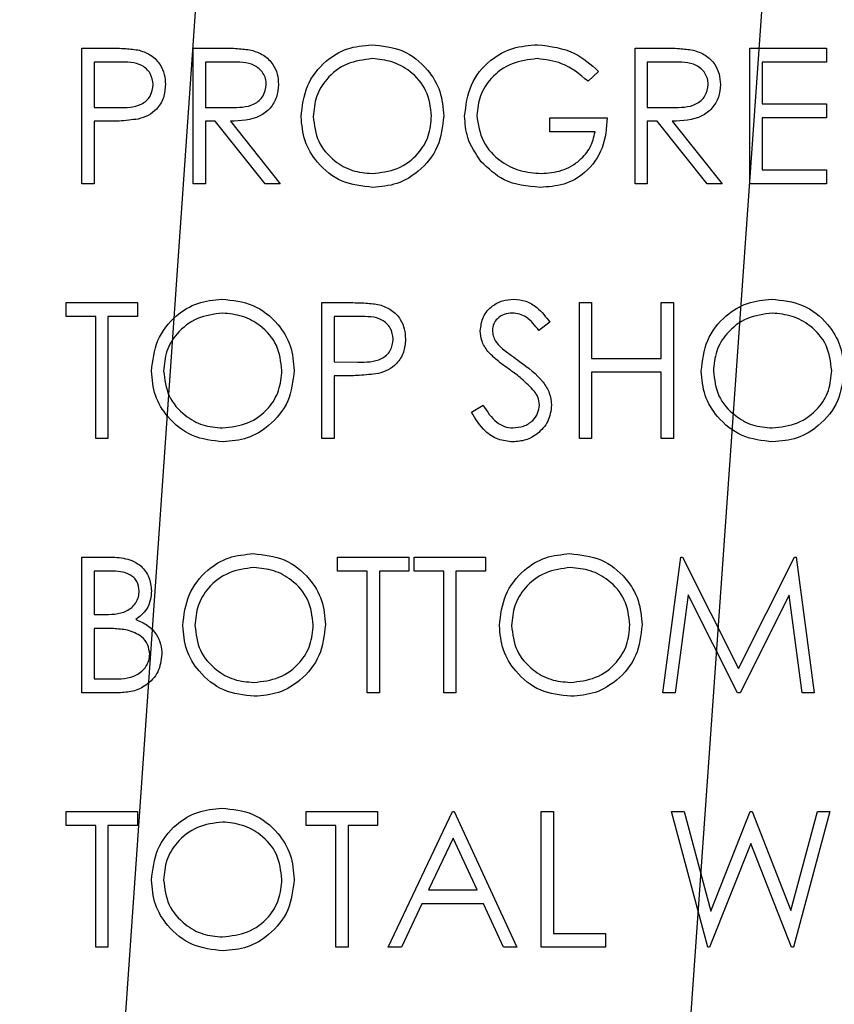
# Model space of a CAD drawing. Header units: inches. Extents: x 1802 to 2468, y -253 to -72.
# Tile 418 of 570: x 2184.893 to 2185.614, y -97.546 to -96.676. Entities that reach past the tile are written whole.
import ezdxf

# ---------------------------------------------------------------- set-up
doc = ezdxf.new("R2010")
doc.units = ezdxf.units.IN
doc.header["$LTSCALE"] = 0.5
doc.header["$MEASUREMENT"] = 0
doc.layers.add('DST-M-S', color=53, linetype='Continuous')
doc.layers.add('SID-M-S', color=105, linetype='Continuous')

msp = doc.modelspace()

# ---------------------------------------------------------------- linework, layer by layer
at = {"layer": 'DST-M-S', "linetype": 'Continuous', "lineweight": 25}
for p, q in [((2184.9484, -96.70082), (2184.97194, -96.70082)), ((2184.9484, -96.82082), (2184.9484, -96.70082)), ((2185.04687, -96.70082), (2185.07088, -96.70082)), ((2185.04687, -96.82082), (2185.04687, -96.70082)), ((2185.43763, -96.70082), (2185.46165, -96.70082)), ((2185.43763, -96.82082), (2185.43763, -96.70082)), ((2185.53917, -96.70082), (2185.60687, -96.70082)), ((2185.53917, -96.82082), (2185.53917, -96.70082)), ((2185.60687, -96.70082), (2185.60687, -96.71313)), ((2184.95917, -96.71313), (2184.95917, -96.75313)), ((2184.98112, -96.71313), (2184.95917, -96.71313)), ((2185.05763, -96.71313), (2185.05763, -96.75313)), ((2185.08013, -96.71313), (2185.05763, -96.71313)), ((2185.4709, -96.71313), (2185.4484, -96.71313)), ((2185.4484, -96.71313), (2185.4484, -96.75313)), ((2185.54994, -96.71313), (2185.54994, -96.75006)), ((2185.60687, -96.71313), (2185.54994, -96.71313)), ((2185.40533, -96.72131), (2185.3961, -96.73006)), ((2184.95917, -96.75313), (2184.98018, -96.7534)), ((2185.05763, -96.75313), (2185.07961, -96.7533)), ((2185.4484, -96.75313), (2185.47037, -96.7533)), ((2185.54994, -96.75006), (2185.60687, -96.75006)), ((2185.60687, -96.75006), (2185.60687, -96.76236)), ((2184.95917, -96.76544), (2184.95917, -96.82082)), ((2184.96775, -96.76544), (2184.95917, -96.76544)), ((2185.05763, -96.76544), (2185.05763, -96.82082)), ((2185.06638, -96.76544), (2185.05763, -96.76544)), ((2185.11047, -96.82082), (2185.06638, -96.76544)), ((2185.0797, -96.76544), (2185.12379, -96.82082)), ((2185.36225, -96.76236), (2185.41302, -96.76236)), ((2185.36225, -96.77467), (2185.36225, -96.76236)), ((2185.4484, -96.76544), (2185.4484, -96.82082)), ((2185.45715, -96.76544), (2185.4484, -96.76544)), ((2185.50124, -96.82082), (2185.45715, -96.76544)), ((2185.47047, -96.76544), (2185.51456, -96.82082)), ((2185.54994, -96.76236), (2185.54994, -96.80852)), ((2185.60687, -96.76236), (2185.54994, -96.76236)), ((2185.40225, -96.77467), (2185.36225, -96.77467)), ((2185.54994, -96.80852), (2185.60687, -96.80852)), ((2185.60687, -96.80852), (2185.60687, -96.82082)), ((2184.95917, -96.82082), (2184.9484, -96.82082)), ((2185.05763, -96.82082), (2185.04687, -96.82082)), ((2185.12379, -96.82082), (2185.11047, -96.82082)), ((2185.4484, -96.82082), (2185.43763, -96.82082)), ((2185.51456, -96.82082), (2185.50124, -96.82082)), ((2185.60687, -96.82082), (2185.53917, -96.82082)), ((2184.93456, -96.92582), (2184.99763, -96.92582)), ((2184.93456, -96.93813), (2184.93456, -96.92582)), ((2184.99763, -96.92582), (2184.99763, -96.93813)), ((2185.16071, -96.92582), (2185.18425, -96.92582)), ((2185.16071, -97.04582), (2185.16071, -96.92582)), ((2185.3884, -96.92582), (2185.39917, -96.92582)), ((2185.3884, -97.04582), (2185.3884, -96.92582)), ((2185.39917, -96.92582), (2185.39917, -96.97506)), ((2185.46071, -96.92582), (2185.47148, -96.92582)), ((2185.46071, -96.97506), (2185.46071, -96.92582)), ((2185.47148, -96.92582), (2185.47148, -97.04582)), ((2184.96071, -96.93813), (2184.93456, -96.93813)), ((2184.96071, -97.04582), (2184.96071, -96.93813)), ((2184.97148, -96.93813), (2184.97148, -97.04582)), ((2184.99763, -96.93813), (2184.97148, -96.93813)), ((2185.19343, -96.93813), (2185.17148, -96.93813)), ((2185.17148, -96.93813), (2185.17148, -96.97813)), ((2185.36225, -96.94306), (2185.35251, -96.95044)), ((2185.17148, -96.97813), (2185.19249, -96.9784)), ((2185.39917, -96.97506), (2185.46071, -96.97506)), ((2185.17148, -96.99044), (2185.17148, -97.04582)), ((2185.18006, -96.99044), (2185.17148, -96.99044)), ((2185.39917, -96.98736), (2185.39917, -97.04582)), ((2185.46071, -96.98736), (2185.39917, -96.98736)), ((2185.46071, -97.04582), (2185.46071, -96.98736)), ((2185.29302, -97.02268), (2185.30316, -97.01659)), ((2184.97148, -97.04582), (2184.96071, -97.04582)), ((2185.17148, -97.04582), (2185.16071, -97.04582)), ((2185.39917, -97.04582), (2185.3884, -97.04582)), ((2185.47148, -97.04582), (2185.46071, -97.04582)), ((2184.9484, -97.15082), (2184.97182, -97.15082)), ((2184.9484, -97.27082), (2184.9484, -97.15082)), ((2185.17456, -97.15082), (2185.23763, -97.15082)), ((2185.17456, -97.16313), (2185.17456, -97.15082)), ((2185.23763, -97.15082), (2185.23763, -97.16313)), ((2185.24225, -97.15082), (2185.30533, -97.15082)), ((2185.24225, -97.16313), (2185.24225, -97.15082)), ((2185.30533, -97.15082), (2185.30533, -97.16313)), ((2185.46225, -97.27082), (2185.47809, -97.15082)), ((2185.47809, -97.15082), (2185.47963, -97.15082)), ((2185.47963, -97.15082), (2185.52917, -97.24929)), ((2185.52917, -97.24929), (2185.5786, -97.15082)), ((2185.5786, -97.15082), (2185.58016, -97.15082)), ((2185.58016, -97.15082), (2185.5961, -97.27082)), ((2184.95917, -97.16313), (2184.95917, -97.20159)), ((2184.97379, -97.16313), (2184.95917, -97.16313)), ((2185.20071, -97.16313), (2185.17456, -97.16313)), ((2185.20071, -97.27082), (2185.20071, -97.16313)), ((2185.21148, -97.16313), (2185.21148, -97.27082)), ((2185.23763, -97.16313), (2185.21148, -97.16313)), ((2185.2684, -97.16313), (2185.24225, -97.16313)), ((2185.2684, -97.27082), (2185.2684, -97.16313)), ((2185.27917, -97.16313), (2185.27917, -97.27082)), ((2185.30533, -97.16313), (2185.27917, -97.16313)), ((2185.48456, -97.18429), (2185.47309, -97.27082)), ((2185.52804, -97.27082), (2185.48456, -97.18429)), ((2185.57379, -97.18448), (2185.53047, -97.27082)), ((2185.58528, -97.27082), (2185.57379, -97.18448)), ((2184.95917, -97.20159), (2184.96641, -97.20159)), ((2184.96631, -97.2139), (2184.95917, -97.2139)), ((2184.95917, -97.2139), (2184.95917, -97.25852)), ((2184.95917, -97.25852), (2184.97451, -97.25852)), ((2184.98086, -97.27082), (2184.9484, -97.27082)), ((2185.21148, -97.27082), (2185.20071, -97.27082)), ((2185.27917, -97.27082), (2185.2684, -97.27082)), ((2185.47309, -97.27082), (2185.46225, -97.27082)), ((2185.53047, -97.27082), (2185.52804, -97.27082)), ((2185.5961, -97.27082), (2185.58528, -97.27082)), ((2184.93456, -97.37582), (2184.99763, -97.37582)), ((2184.93456, -97.38813), (2184.93456, -97.37582)), ((2184.99763, -97.37582), (2184.99763, -97.38813)), ((2185.14687, -97.37582), (2185.20994, -97.37582)), ((2185.14687, -97.38813), (2185.14687, -97.37582)), ((2185.20994, -97.37582), (2185.20994, -97.38813)), ((2185.21917, -97.49582), (2185.2761, -97.37582)), ((2185.2761, -97.37582), (2185.27763, -97.37582)), ((2185.27763, -97.37582), (2185.33302, -97.49582)), ((2185.35456, -97.37582), (2185.36533, -97.37582)), ((2185.35456, -97.49582), (2185.35456, -97.37582)), ((2185.36533, -97.37582), (2185.36533, -97.48352)), ((2185.46994, -97.37582), (2185.48107, -97.37582)), ((2185.50187, -97.49582), (2185.46994, -97.37582)), ((2185.48107, -97.37582), (2185.50456, -97.46383)), ((2185.50456, -97.46383), (2185.53949, -97.37582)), ((2185.53949, -97.37582), (2185.54105, -97.37582)), ((2185.54105, -97.37582), (2185.57533, -97.46323)), ((2185.57533, -97.46323), (2185.59893, -97.37582)), ((2185.60994, -97.37582), (2185.57759, -97.49582)), ((2185.59893, -97.37582), (2185.60994, -97.37582)), ((2184.96071, -97.38813), (2184.93456, -97.38813)), ((2184.96071, -97.49582), (2184.96071, -97.38813)), ((2184.97148, -97.38813), (2184.97148, -97.49582)), ((2184.99763, -97.38813), (2184.97148, -97.38813)), ((2185.17302, -97.38813), (2185.14687, -97.38813)), ((2185.17302, -97.49582), (2185.17302, -97.38813)), ((2185.18379, -97.38813), (2185.18379, -97.49582)), ((2185.20994, -97.38813), (2185.18379, -97.38813)), ((2185.27675, -97.39921), (2185.25501, -97.44506)), ((2185.2979, -97.44506), (2185.27675, -97.39921)), ((2185.53994, -97.40405), (2185.5034, -97.49582)), ((2185.57605, -97.49582), (2185.53994, -97.40405)), ((2185.25501, -97.44506), (2185.2979, -97.44506)), ((2185.24917, -97.45736), (2185.23093, -97.49582)), ((2185.30357, -97.45736), (2185.24917, -97.45736)), ((2185.32131, -97.49582), (2185.30357, -97.45736)), ((2185.36533, -97.48352), (2185.41148, -97.48352)), ((2185.41148, -97.48352), (2185.41148, -97.49582)), ((2184.97148, -97.49582), (2184.96071, -97.49582)), ((2185.18379, -97.49582), (2185.17302, -97.49582)), ((2185.23093, -97.49582), (2185.21917, -97.49582)), ((2185.33302, -97.49582), (2185.32131, -97.49582)), ((2185.41148, -97.49582), (2185.35456, -97.49582)), ((2185.5034, -97.49582), (2185.50187, -97.49582)), ((2185.57759, -97.49582), (2185.57605, -97.49582))]:
    msp.add_line(p, q, dxfattribs=at)
for points, knots in [([(2184.97194, -96.70082), (2184.97707, -96.70081), (2184.98622, -96.70078), (2184.99528, -96.70206), (2184.99927, -96.70263)], [0, 0, 0, 0, 0.560314, 1, 1, 1, 1]), ([(2184.99927, -96.70263), (2185.00292, -96.70394), (2185.01021, -96.70657), (2185.01774, -96.71469), (2185.02172, -96.72391), (2185.02207, -96.72998), (2185.02225, -96.73301)], [0, 0, 0, 0, 0.279705, 0.559381, 0.779509, 1, 1, 1, 1]), ([(2185.07088, -96.70082), (2185.07598, -96.70081), (2185.08508, -96.70078), (2185.0941, -96.70195), (2185.09807, -96.70246)], [0, 0, 0, 0, 0.56024, 1, 1, 1, 1]), ([(2185.09807, -96.70246), (2185.10183, -96.70371), (2185.10936, -96.70621), (2185.11728, -96.71429), (2185.12165, -96.7236), (2185.12205, -96.72981), (2185.12225, -96.73292)], [0, 0, 0, 0, 0.279797, 0.5595, 0.779626, 1, 1, 1, 1]), ([(2185.14225, -96.76135), (2185.14336, -96.75209), (2185.14557, -96.73358), (2185.162, -96.71249), (2185.18273, -96.69992), (2185.19728, -96.69847), (2185.20456, -96.69775)], [0, 0, 0, 0, 0.279731, 0.559327, 0.77968, 1, 1, 1, 1]), ([(2185.20456, -96.69775), (2185.21396, -96.69873), (2185.23276, -96.70071), (2185.25379, -96.71774), (2185.26655, -96.73864), (2185.26779, -96.7534), (2185.2684, -96.76078)], [0, 0, 0, 0, 0.279767, 0.559358, 0.779571, 1, 1, 1, 1]), ([(2185.28687, -96.76078), (2185.28805, -96.75137), (2185.29041, -96.73256), (2185.30768, -96.71147), (2185.3292, -96.69953), (2185.344, -96.69834), (2185.35141, -96.69775)], [0, 0, 0, 0, 0.27959, 0.559072, 0.779411, 1, 1, 1, 1]), ([(2185.35141, -96.69775), (2185.36283, -96.69917), (2185.38328, -96.70172), (2185.39857, -96.71531), (2185.40533, -96.72131)], [0, 0, 0, 0, 0.558579, 1, 1, 1, 1]), ([(2185.46165, -96.70082), (2185.46675, -96.70081), (2185.47585, -96.70078), (2185.48487, -96.70195), (2185.48884, -96.70246)], [0, 0, 0, 0, 0.5602397, 1, 1, 1, 1]), ([(2185.48884, -96.70246), (2185.4926, -96.70371), (2185.50013, -96.70621), (2185.50805, -96.71429), (2185.51242, -96.7236), (2185.51282, -96.72981), (2185.51302, -96.73292)], [0, 0, 0, 0, 0.279797, 0.5595, 0.779626, 1, 1, 1, 1]), ([(2185.01148, -96.73306), (2185.01094, -96.72962), (2185.01012, -96.72443), (2185.0057, -96.71903), (2184.99722, -96.71295), (2184.98827, -96.71305), (2184.98112, -96.71313)], [0, 0, 0, 0, 0.248969, 0.374729, 0.500383, 1, 1, 1, 1]), ([(2185.11148, -96.73289), (2185.11135, -96.73113), (2185.11109, -96.72762), (2185.1087, -96.72283), (2185.10533, -96.71877), (2185.09643, -96.7129), (2185.08737, -96.71303), (2185.08013, -96.71313)], [0, 0, 0, 0, 0.125307, 0.250617, 0.375954, 0.501281, 1, 1, 1, 1]), ([(2185.20509, -96.71006), (2185.19751, -96.71104), (2185.18236, -96.71301), (2185.16503, -96.72637), (2185.15465, -96.74338), (2185.15356, -96.75533), (2185.15302, -96.76131)], [0, 0, 0, 0, 0.279627, 0.55935, 0.77963, 1, 1, 1, 1]), ([(2185.25763, -96.76075), (2185.25671, -96.75313), (2185.25487, -96.7379), (2185.24027, -96.72138), (2185.22297, -96.71182), (2185.21105, -96.71064), (2185.20509, -96.71006)], [0, 0, 0, 0, 0.279468, 0.55887, 0.779516, 1, 1, 1, 1]), ([(2185.35105, -96.71006), (2185.34346, -96.71098), (2185.32828, -96.71283), (2185.31055, -96.72564), (2185.29966, -96.74238), (2185.29831, -96.75433), (2185.29763, -96.7603)], [0, 0, 0, 0, 0.279847, 0.559555, 0.779847, 1, 1, 1, 1]), ([(2185.3961, -96.73006), (2185.38868, -96.72395), (2185.37542, -96.71305), (2185.3585, -96.71097), (2185.35105, -96.71006)], [0, 0, 0, 0, 0.55984, 1, 1, 1, 1]), ([(2185.50225, -96.73289), (2185.50212, -96.73113), (2185.50186, -96.72762), (2185.49947, -96.72283), (2185.4961, -96.71877), (2185.4872, -96.7129), (2185.47814, -96.71303), (2185.4709, -96.71313)], [0, 0, 0, 0, 0.125307, 0.250617, 0.375954, 0.501281, 1, 1, 1, 1]), ([(2184.98018, -96.7534), (2184.98749, -96.75342), (2184.99664, -96.75345), (2185.0055, -96.74745), (2185.01012, -96.74194), (2185.01094, -96.7366), (2185.01148, -96.73306)], [0, 0, 0, 0, 0.499721, 0.62535, 0.751083, 1, 1, 1, 1]), ([(2185.02225, -96.73301), (2185.02196, -96.73697), (2185.0214, -96.74487), (2185.01538, -96.7545), (2185.00721, -96.76071), (2185.00128, -96.76255), (2184.99831, -96.76347)], [0, 0, 0, 0, 0.280099, 0.559324, 0.779458, 1, 1, 1, 1]), ([(2185.07961, -96.7533), (2185.08698, -96.75328), (2185.0962, -96.75325), (2185.1053, -96.74739), (2185.11006, -96.74188), (2185.11092, -96.73648), (2185.11148, -96.73289)], [0, 0, 0, 0, 0.499827, 0.625498, 0.751208, 1, 1, 1, 1]), ([(2185.12225, -96.73292), (2185.12194, -96.73671), (2185.12131, -96.7443), (2185.11537, -96.75438), (2185.10185, -96.76446), (2185.08883, -96.76504), (2185.0797, -96.76544)], [0, 0, 0, 0, 0.18712, 0.373979, 0.560911, 1, 1, 1, 1]), ([(2185.47037, -96.7533), (2185.47775, -96.75328), (2185.48697, -96.75325), (2185.49607, -96.74739), (2185.50083, -96.74188), (2185.50168, -96.73648), (2185.50225, -96.73289)], [0, 0, 0, 0, 0.499827, 0.625498, 0.751208, 1, 1, 1, 1]), ([(2185.51302, -96.73292), (2185.5127, -96.73671), (2185.51208, -96.7443), (2185.50614, -96.75438), (2185.49262, -96.76446), (2185.4796, -96.76504), (2185.47047, -96.76544)], [0, 0, 0, 0, 0.18712, 0.373979, 0.560911, 1, 1, 1, 1]), ([(2184.99831, -96.76347), (2184.99263, -96.76418), (2184.98248, -96.76546), (2184.97226, -96.76545), (2184.96775, -96.76544)], [0, 0, 0, 0, 0.559694, 1, 1, 1, 1]), ([(2185.20552, -96.8239), (2185.19622, -96.82287), (2185.17762, -96.82081), (2185.15694, -96.80385), (2185.14419, -96.78325), (2185.1429, -96.76865), (2185.14225, -96.76135)], [0, 0, 0, 0, 0.279663, 0.559354, 0.779636, 1, 1, 1, 1]), ([(2185.15302, -96.76131), (2185.15394, -96.76887), (2185.15577, -96.784), (2185.17028, -96.80031), (2185.18728, -96.81013), (2185.19915, -96.81111), (2185.20509, -96.81159)], [0, 0, 0, 0, 0.279416, 0.559077, 0.779478, 1, 1, 1, 1]), ([(2185.20509, -96.81159), (2185.21271, -96.81073), (2185.22794, -96.80899), (2185.2456, -96.79585), (2185.25598, -96.77874), (2185.25708, -96.76675), (2185.25763, -96.76075)], [0, 0, 0, 0, 0.27983, 0.559389, 0.779654, 1, 1, 1, 1]), ([(2185.2684, -96.76078), (2185.26735, -96.77009), (2185.26524, -96.78871), (2185.24815, -96.80936), (2185.22746, -96.82203), (2185.21283, -96.82328), (2185.20552, -96.8239)], [0, 0, 0, 0, 0.2796304, 0.5593429, 0.7795972, 1, 1, 1, 1]), ([(2185.30158, -96.80121), (2185.29684, -96.79435), (2185.28837, -96.78208), (2185.28733, -96.76729), (2185.28687, -96.76078)], [0, 0, 0, 0, 0.559317, 1, 1, 1, 1]), ([(2185.29763, -96.7603), (2185.29886, -96.76823), (2185.30132, -96.78411), (2185.31724, -96.80088), (2185.33574, -96.81011), (2185.34825, -96.8111), (2185.35451, -96.81159)], [0, 0, 0, 0, 0.279061, 0.558584, 0.779236, 1, 1, 1, 1]), ([(2185.41302, -96.76236), (2185.41228, -96.77142), (2185.41081, -96.7895), (2185.39562, -96.8109), (2185.37488, -96.82245), (2185.36068, -96.82342), (2185.35357, -96.8239)], [0, 0, 0, 0, 0.280351, 0.559367, 0.779371, 1, 1, 1, 1]), ([(2185.35451, -96.81159), (2185.3607, -96.81112), (2185.37307, -96.81017), (2185.38828, -96.80125), (2185.39881, -96.78891), (2185.4011, -96.77942), (2185.40225, -96.77467)], [0, 0, 0, 0, 0.280254, 0.559912, 0.779941, 1, 1, 1, 1]), ([(2185.35357, -96.8239), (2185.34236, -96.82288), (2185.32234, -96.82105), (2185.30792, -96.80728), (2185.30158, -96.80121)], [0, 0, 0, 0, 0.559617, 1, 1, 1, 1]), ([(2185.00994, -96.98635), (2185.01105, -96.97709), (2185.01327, -96.95858), (2185.02969, -96.93749), (2185.05042, -96.92492), (2185.06497, -96.92347), (2185.07225, -96.92275)], [0, 0, 0, 0, 0.279731, 0.559327, 0.77968, 1, 1, 1, 1]), ([(2185.07225, -96.92275), (2185.08165, -96.92373), (2185.10045, -96.92571), (2185.12148, -96.94274), (2185.13424, -96.96364), (2185.13548, -96.9784), (2185.1361, -96.98578)], [0, 0, 0, 0, 0.279767, 0.559358, 0.779571, 1, 1, 1, 1]), ([(2185.18425, -96.92582), (2185.18938, -96.92581), (2185.19853, -96.92578), (2185.20759, -96.92706), (2185.21158, -96.92763)], [0, 0, 0, 0, 0.560314, 1, 1, 1, 1]), ([(2185.21158, -96.92763), (2185.21522, -96.92894), (2185.22251, -96.93157), (2185.23005, -96.93969), (2185.23403, -96.94891), (2185.23438, -96.95498), (2185.23456, -96.95801)], [0, 0, 0, 0, 0.279705, 0.559381, 0.779509, 1, 1, 1, 1]), ([(2185.30071, -96.95075), (2185.30123, -96.94649), (2185.30227, -96.93798), (2185.31047, -96.92872), (2185.32027, -96.9236), (2185.32694, -96.92303), (2185.33028, -96.92275)], [0, 0, 0, 0, 0.279553, 0.558798, 0.779378, 1, 1, 1, 1]), ([(2185.33028, -96.92275), (2185.33397, -96.92311), (2185.34136, -96.92383), (2185.35293, -96.93089), (2185.35871, -96.93844), (2185.36225, -96.94306)], [0, 0, 0, 0, 0.27975, 0.559501, 1, 1, 1, 1]), ([(2185.4961, -96.98635), (2185.4972, -96.97709), (2185.49942, -96.95858), (2185.51584, -96.93749), (2185.53658, -96.92492), (2185.55113, -96.92347), (2185.5584, -96.92275)], [0, 0, 0, 0, 0.279731, 0.559327, 0.77968, 1, 1, 1, 1]), ([(2185.5584, -96.92275), (2185.56781, -96.92373), (2185.58661, -96.92571), (2185.60764, -96.94274), (2185.6204, -96.96364), (2185.62163, -96.9784), (2185.62225, -96.98578)], [0, 0, 0, 0, 0.2797673, 0.5593585, 0.7795711, 1, 1, 1, 1]), ([(2185.07278, -96.93506), (2185.0652, -96.93604), (2185.05005, -96.93801), (2185.03272, -96.95137), (2185.02234, -96.96838), (2185.02126, -96.98033), (2185.02071, -96.98631)], [0, 0, 0, 0, 0.279627, 0.55935, 0.77963, 1, 1, 1, 1]), ([(2185.12533, -96.98575), (2185.12441, -96.97813), (2185.12256, -96.9629), (2185.10796, -96.94638), (2185.09067, -96.93682), (2185.07874, -96.93564), (2185.07278, -96.93506)], [0, 0, 0, 0, 0.279468, 0.55887, 0.779516, 1, 1, 1, 1]), ([(2185.22379, -96.95806), (2185.22324, -96.95462), (2185.22243, -96.94943), (2185.21801, -96.94403), (2185.20953, -96.93795), (2185.20058, -96.93805), (2185.19343, -96.93813)], [0, 0, 0, 0, 0.248969, 0.374729, 0.500383, 1, 1, 1, 1]), ([(2185.32908, -96.93506), (2185.32664, -96.93524), (2185.32177, -96.93562), (2185.31591, -96.93936), (2185.31207, -96.9445), (2185.31168, -96.94833), (2185.31148, -96.95025)], [0, 0, 0, 0, 0.280274, 0.559931, 0.77992, 1, 1, 1, 1]), ([(2185.35251, -96.95044), (2185.34912, -96.94609), (2185.3444, -96.94003), (2185.33552, -96.93554), (2185.33122, -96.93522), (2185.32908, -96.93506)], [0, 0, 0, 0, 0.559818, 0.779848, 1, 1, 1, 1]), ([(2185.55893, -96.93506), (2185.55136, -96.93604), (2185.5362, -96.93801), (2185.51887, -96.95137), (2185.5085, -96.96838), (2185.50741, -96.98033), (2185.50687, -96.98631)], [0, 0, 0, 0, 0.279627, 0.55935, 0.77963, 1, 1, 1, 1]), ([(2185.61148, -96.98575), (2185.61056, -96.97813), (2185.60872, -96.9629), (2185.59411, -96.94638), (2185.57682, -96.93682), (2185.56489, -96.93564), (2185.55893, -96.93506)], [0, 0, 0, 0, 0.279468, 0.5588703, 0.7795158, 1, 1, 1, 1]), ([(2185.30742, -96.96902), (2185.3053, -96.96591), (2185.30153, -96.96035), (2185.30096, -96.95369), (2185.30071, -96.95075)], [0, 0, 0, 0, 0.55984, 1, 1, 1, 1]), ([(2185.31148, -96.95025), (2185.31162, -96.95192), (2185.3119, -96.95527), (2185.3145, -96.96079), (2185.31753, -96.96387), (2185.31939, -96.96575)], [0, 0, 0, 0, 0.279946, 0.559774, 1, 1, 1, 1]), ([(2185.19249, -96.9784), (2185.1998, -96.97842), (2185.20895, -96.97845), (2185.21781, -96.97245), (2185.22243, -96.96694), (2185.22325, -96.9616), (2185.22379, -96.95806)], [0, 0, 0, 0, 0.499721, 0.62535, 0.751083, 1, 1, 1, 1]), ([(2185.23456, -96.95801), (2185.23427, -96.96197), (2185.2337, -96.96987), (2185.22769, -96.9795), (2185.21951, -96.98571), (2185.21358, -96.98755), (2185.21062, -96.98847)], [0, 0, 0, 0, 0.280099, 0.559324, 0.779458, 1, 1, 1, 1]), ([(2185.31939, -96.96575), (2185.32235, -96.96805), (2185.32764, -96.97215), (2185.33311, -96.976), (2185.33552, -96.9777)], [0, 0, 0, 0, 0.559906, 1, 1, 1, 1]), ([(2185.32708, -96.98534), (2185.32317, -96.98258), (2185.31619, -96.97765), (2185.3101, -96.97165), (2185.30742, -96.96902)], [0, 0, 0, 0, 0.560413, 1, 1, 1, 1]), ([(2185.33552, -96.9777), (2185.34304, -96.98327), (2185.35352, -96.99103), (2185.36244, -97.00547), (2185.36334, -97.01278), (2185.36379, -97.01643)], [0, 0, 0, 0, 0.560115, 0.780284, 1, 1, 1, 1]), ([(2185.07321, -97.0489), (2185.06391, -97.04787), (2185.04532, -97.04581), (2185.02463, -97.02885), (2185.01188, -97.00825), (2185.01059, -96.99365), (2185.00994, -96.98635)], [0, 0, 0, 0, 0.279663, 0.559354, 0.779636, 1, 1, 1, 1]), ([(2185.02071, -96.98631), (2185.02163, -96.99387), (2185.02347, -97.009), (2185.03797, -97.02531), (2185.05497, -97.03513), (2185.06684, -97.03611), (2185.07278, -97.03659)], [0, 0, 0, 0, 0.279416, 0.5590765, 0.779478, 1, 1, 1, 1]), ([(2185.07278, -97.03659), (2185.0804, -97.03573), (2185.09563, -97.03399), (2185.11329, -97.02085), (2185.12367, -97.00374), (2185.12478, -96.99175), (2185.12533, -96.98575)], [0, 0, 0, 0, 0.27983, 0.559389, 0.779654, 1, 1, 1, 1]), ([(2185.1361, -96.98578), (2185.13504, -96.99509), (2185.13293, -97.01371), (2185.11584, -97.03436), (2185.09515, -97.04703), (2185.08053, -97.04828), (2185.07321, -97.0489)], [0, 0, 0, 0, 0.27963, 0.559343, 0.779597, 1, 1, 1, 1]), ([(2185.21062, -96.98847), (2185.20494, -96.98918), (2185.19479, -96.99046), (2185.18456, -96.99045), (2185.18006, -96.99044)], [0, 0, 0, 0, 0.559694, 1, 1, 1, 1]), ([(2185.34872, -97.00448), (2185.34502, -97.00052), (2185.33841, -96.99345), (2185.33055, -96.98782), (2185.32708, -96.98534)], [0, 0, 0, 0, 0.559496, 1, 1, 1, 1]), ([(2185.55937, -97.0489), (2185.55007, -97.04787), (2185.53147, -97.04581), (2185.51078, -97.02885), (2185.49803, -97.00825), (2185.49674, -96.99365), (2185.4961, -96.98635)], [0, 0, 0, 0, 0.279663, 0.559354, 0.779636, 1, 1, 1, 1]), ([(2185.50687, -96.98631), (2185.50778, -96.99387), (2185.50962, -97.009), (2185.52412, -97.02531), (2185.54112, -97.03513), (2185.553, -97.03611), (2185.55893, -97.03659)], [0, 0, 0, 0, 0.279416, 0.559077, 0.779478, 1, 1, 1, 1]), ([(2185.55893, -97.03659), (2185.56655, -97.03573), (2185.58179, -97.03399), (2185.59944, -97.02085), (2185.60983, -97.00374), (2185.61093, -96.99175), (2185.61148, -96.98575)], [0, 0, 0, 0, 0.27983, 0.559389, 0.779654, 1, 1, 1, 1]), ([(2185.62225, -96.98578), (2185.62119, -96.99509), (2185.61908, -97.01371), (2185.60199, -97.03436), (2185.5813, -97.04703), (2185.56668, -97.04828), (2185.55937, -97.0489)], [0, 0, 0, 0, 0.27963, 0.559343, 0.779597, 1, 1, 1, 1]), ([(2185.35302, -97.01626), (2185.35272, -97.01387), (2185.3522, -97.00959), (2185.34978, -97.00604), (2185.34872, -97.00448)], [0, 0, 0, 0, 0.55899, 1, 1, 1, 1]), ([(2185.30316, -97.01659), (2185.30673, -97.02207), (2185.3117, -97.02972), (2185.32187, -97.0358), (2185.32696, -97.03633), (2185.32951, -97.03659)], [0, 0, 0, 0, 0.559321, 0.779782, 1, 1, 1, 1]), ([(2185.32951, -97.03659), (2185.33274, -97.03627), (2185.33918, -97.03562), (2185.34706, -97.03077), (2185.35207, -97.02386), (2185.3527, -97.01879), (2185.35302, -97.01626)], [0, 0, 0, 0, 0.280276, 0.560148, 0.780153, 1, 1, 1, 1]), ([(2185.36379, -97.01643), (2185.36312, -97.02133), (2185.36177, -97.03116), (2185.35218, -97.04162), (2185.3411, -97.04797), (2185.33337, -97.04859), (2185.32951, -97.0489)], [0, 0, 0, 0, 0.279183, 0.559085, 0.779446, 1, 1, 1, 1]), ([(2185.32951, -97.0489), (2185.32507, -97.04846), (2185.31619, -97.04757), (2185.30251, -97.03852), (2185.29662, -97.02869), (2185.29302, -97.02268)], [0, 0, 0, 0, 0.2798798, 0.5596658, 1, 1, 1, 1]), ([(2185.03763, -97.21135), (2185.03874, -97.20209), (2185.04096, -97.18358), (2185.05738, -97.16249), (2185.07811, -97.14992), (2185.09267, -97.14847), (2185.09994, -97.14775)], [0, 0, 0, 0, 0.279731, 0.559327, 0.77968, 1, 1, 1, 1]), ([(2185.09994, -97.14775), (2185.10935, -97.14873), (2185.12815, -97.15071), (2185.14917, -97.16774), (2185.16194, -97.18864), (2185.16317, -97.2034), (2185.16379, -97.21078)], [0, 0, 0, 0, 0.279767, 0.559358, 0.779571, 1, 1, 1, 1]), ([(2185.31763, -97.21135), (2185.31874, -97.20209), (2185.32096, -97.18358), (2185.33738, -97.16249), (2185.35811, -97.14992), (2185.37267, -97.14847), (2185.37994, -97.14775)], [0, 0, 0, 0, 0.279731, 0.559327, 0.77968, 1, 1, 1, 1]), ([(2185.37994, -97.14775), (2185.38935, -97.14873), (2185.40815, -97.15071), (2185.42917, -97.16774), (2185.44194, -97.18864), (2185.44317, -97.2034), (2185.44379, -97.21078)], [0, 0, 0, 0, 0.279767, 0.559358, 0.779571, 1, 1, 1, 1]), ([(2184.97182, -97.15082), (2184.97696, -97.15093), (2184.98719, -97.15115), (2185.00072, -97.15727), (2185.00859, -97.16849), (2185.00949, -97.17654), (2185.00994, -97.18056)], [0, 0, 0, 0, 0.281317, 0.559922, 0.779935, 1, 1, 1, 1]), ([(2184.99917, -97.18078), (2184.99882, -97.17782), (2184.9983, -97.17338), (2184.9945, -97.1688), (2184.98733, -97.16367), (2184.9798, -97.16337), (2184.97379, -97.16313)], [0, 0, 0, 0, 0.249284, 0.374925, 0.500645, 1, 1, 1, 1]), ([(2185.10047, -97.16006), (2185.0929, -97.16104), (2185.07774, -97.16301), (2185.06041, -97.17637), (2185.05004, -97.19338), (2185.04895, -97.20533), (2185.0484, -97.21131)], [0, 0, 0, 0, 0.279627, 0.55935, 0.77963, 1, 1, 1, 1]), ([(2185.15302, -97.21075), (2185.1521, -97.20313), (2185.15025, -97.1879), (2185.13565, -97.17138), (2185.11836, -97.16182), (2185.10643, -97.16064), (2185.10047, -97.16006)], [0, 0, 0, 0, 0.279468, 0.55887, 0.779516, 1, 1, 1, 1]), ([(2185.38047, -97.16006), (2185.3729, -97.16104), (2185.35774, -97.16301), (2185.34041, -97.17637), (2185.33004, -97.19338), (2185.32895, -97.20533), (2185.3284, -97.21131)], [0, 0, 0, 0, 0.279627, 0.55935, 0.77963, 1, 1, 1, 1]), ([(2185.43302, -97.21075), (2185.4321, -97.20313), (2185.43025, -97.1879), (2185.41565, -97.17138), (2185.39836, -97.16182), (2185.38643, -97.16064), (2185.38047, -97.16006)], [0, 0, 0, 0, 0.279468, 0.55887, 0.779516, 1, 1, 1, 1]), ([(2184.96641, -97.20159), (2184.97394, -97.20157), (2184.98337, -97.20155), (2184.99267, -97.19547), (2184.99627, -97.19129), (2184.99873, -97.18627), (2184.99903, -97.18261), (2184.99917, -97.18078)], [0, 0, 0, 0, 0.498607, 0.624009, 0.749401, 0.874736, 1, 1, 1, 1]), ([(2185.00994, -97.18056), (2185.00974, -97.18339), (2185.00933, -97.18905), (2185.00537, -97.19868), (2184.99959, -97.20328), (2184.99607, -97.20609)], [0, 0, 0, 0, 0.280867, 0.561527, 1, 1, 1, 1]), ([(2184.99607, -97.20609), (2184.99967, -97.20755), (2185.00685, -97.21046), (2185.01441, -97.2185), (2185.01851, -97.22767), (2185.01895, -97.23373), (2185.01917, -97.23676)], [0, 0, 0, 0, 0.280382, 0.559606, 0.779765, 1, 1, 1, 1]), ([(2184.98876, -97.21532), (2184.98459, -97.2148), (2184.97713, -97.21388), (2184.96962, -97.2139), (2184.96631, -97.2139)], [0, 0, 0, 0, 0.559734, 1, 1, 1, 1]), ([(2185.0084, -97.23676), (2185.00804, -97.23382), (2185.00732, -97.22793), (2185.00038, -97.21937), (2184.99317, -97.21685), (2184.98876, -97.21532)], [0, 0, 0, 0, 0.279944, 0.560429, 1, 1, 1, 1]), ([(2185.1009, -97.2739), (2185.09161, -97.27287), (2185.07301, -97.27081), (2185.05232, -97.25385), (2185.03957, -97.23325), (2185.03828, -97.21865), (2185.03763, -97.21135)], [0, 0, 0, 0, 0.279663, 0.559354, 0.779636, 1, 1, 1, 1]), ([(2185.0484, -97.21131), (2185.04932, -97.21887), (2185.05116, -97.234), (2185.06566, -97.25031), (2185.08266, -97.26013), (2185.09453, -97.26111), (2185.10047, -97.26159)], [0, 0, 0, 0, 0.279416, 0.559077, 0.779478, 1, 1, 1, 1]), ([(2185.10047, -97.26159), (2185.10809, -97.26073), (2185.12333, -97.25899), (2185.14098, -97.24585), (2185.15136, -97.22874), (2185.15247, -97.21675), (2185.15302, -97.21075)], [0, 0, 0, 0, 0.27983, 0.559389, 0.779654, 1, 1, 1, 1]), ([(2185.16379, -97.21078), (2185.16273, -97.22009), (2185.16062, -97.23871), (2185.14353, -97.25936), (2185.12284, -97.27203), (2185.10822, -97.27328), (2185.1009, -97.2739)], [0, 0, 0, 0, 0.2796304, 0.5593429, 0.7795972, 1, 1, 1, 1]), ([(2185.3809, -97.2739), (2185.37161, -97.27287), (2185.35301, -97.27081), (2185.33232, -97.25385), (2185.31957, -97.23325), (2185.31828, -97.21865), (2185.31763, -97.21135)], [0, 0, 0, 0, 0.279663, 0.559354, 0.779636, 1, 1, 1, 1]), ([(2185.3284, -97.21131), (2185.32932, -97.21887), (2185.33116, -97.234), (2185.34566, -97.25031), (2185.36266, -97.26013), (2185.37453, -97.26111), (2185.38047, -97.26159)], [0, 0, 0, 0, 0.279416, 0.559077, 0.779478, 1, 1, 1, 1]), ([(2185.38047, -97.26159), (2185.38809, -97.26073), (2185.40333, -97.25899), (2185.42098, -97.24585), (2185.43136, -97.22874), (2185.43247, -97.21675), (2185.43302, -97.21075)], [0, 0, 0, 0, 0.27983, 0.559389, 0.779654, 1, 1, 1, 1]), ([(2185.44379, -97.21078), (2185.44273, -97.22009), (2185.44062, -97.23871), (2185.42353, -97.25936), (2185.40284, -97.27203), (2185.38822, -97.27328), (2185.3809, -97.2739)], [0, 0, 0, 0, 0.27963, 0.559343, 0.779597, 1, 1, 1, 1]), ([(2184.97451, -97.25852), (2184.98235, -97.25851), (2184.99411, -97.25849), (2185.00445, -97.24928), (2185.00791, -97.24245), (2185.00824, -97.23866), (2185.0084, -97.23676)], [0, 0, 0, 0, 0.49936, 0.748736, 0.874399, 1, 1, 1, 1]), ([(2185.01917, -97.23676), (2185.01846, -97.24214), (2185.01704, -97.2529), (2185.00624, -97.26431), (2184.99353, -97.2701), (2184.98508, -97.27058), (2184.98086, -97.27082)], [0, 0, 0, 0, 0.2791411, 0.5586537, 0.779059, 1, 1, 1, 1]), ([(2185.00994, -97.43635), (2185.01105, -97.42709), (2185.01327, -97.40858), (2185.02969, -97.38749), (2185.05042, -97.37492), (2185.06497, -97.37347), (2185.07225, -97.37275)], [0, 0, 0, 0, 0.279731, 0.559327, 0.77968, 1, 1, 1, 1]), ([(2185.07225, -97.37275), (2185.08165, -97.37373), (2185.10045, -97.37571), (2185.12148, -97.39274), (2185.13424, -97.41364), (2185.13548, -97.4284), (2185.1361, -97.43578)], [0, 0, 0, 0, 0.279767, 0.559358, 0.779571, 1, 1, 1, 1]), ([(2185.07278, -97.38506), (2185.0652, -97.38604), (2185.05005, -97.38801), (2185.03272, -97.40137), (2185.02234, -97.41838), (2185.02126, -97.43033), (2185.02071, -97.43631)], [0, 0, 0, 0, 0.279627, 0.55935, 0.77963, 1, 1, 1, 1]), ([(2185.12533, -97.43575), (2185.12441, -97.42813), (2185.12256, -97.4129), (2185.10796, -97.39638), (2185.09067, -97.38682), (2185.07874, -97.38564), (2185.07278, -97.38506)], [0, 0, 0, 0, 0.279468, 0.55887, 0.779516, 1, 1, 1, 1]), ([(2185.07278, -97.48659), (2185.0804, -97.48573), (2185.09563, -97.48399), (2185.11329, -97.47085), (2185.12367, -97.45374), (2185.12478, -97.44175), (2185.12533, -97.43575)], [0, 0, 0, 0, 0.27983, 0.559389, 0.779654, 1, 1, 1, 1]), ([(2185.1361, -97.43578), (2185.13504, -97.44509), (2185.13293, -97.46371), (2185.11584, -97.48436), (2185.09515, -97.49703), (2185.08053, -97.49828), (2185.07321, -97.4989)], [0, 0, 0, 0, 0.27963, 0.559343, 0.779597, 1, 1, 1, 1]), ([(2185.07321, -97.4989), (2185.06391, -97.49787), (2185.04532, -97.49581), (2185.02463, -97.47885), (2185.01188, -97.45825), (2185.01059, -97.44365), (2185.00994, -97.43635)], [0, 0, 0, 0, 0.279663, 0.559354, 0.779636, 1, 1, 1, 1]), ([(2185.02071, -97.43631), (2185.02163, -97.44387), (2185.02347, -97.459), (2185.03797, -97.47531), (2185.05497, -97.48513), (2185.06684, -97.48611), (2185.07278, -97.48659)], [0, 0, 0, 0, 0.279416, 0.559077, 0.779478, 1, 1, 1, 1])]:
    msp.add_open_spline(points, degree=3, knots=knots, dxfattribs=at)
at = {"layer": 'SID-M-S'}
for p, q in [((2185.74442, -86.68922), (2184.89341, -98.89447)), ((2185.98177, -90.54871), (2185.39213, -98.89448))]:
    msp.add_line(p, q, dxfattribs=at)

doc.saveas('drawing.dxf')
